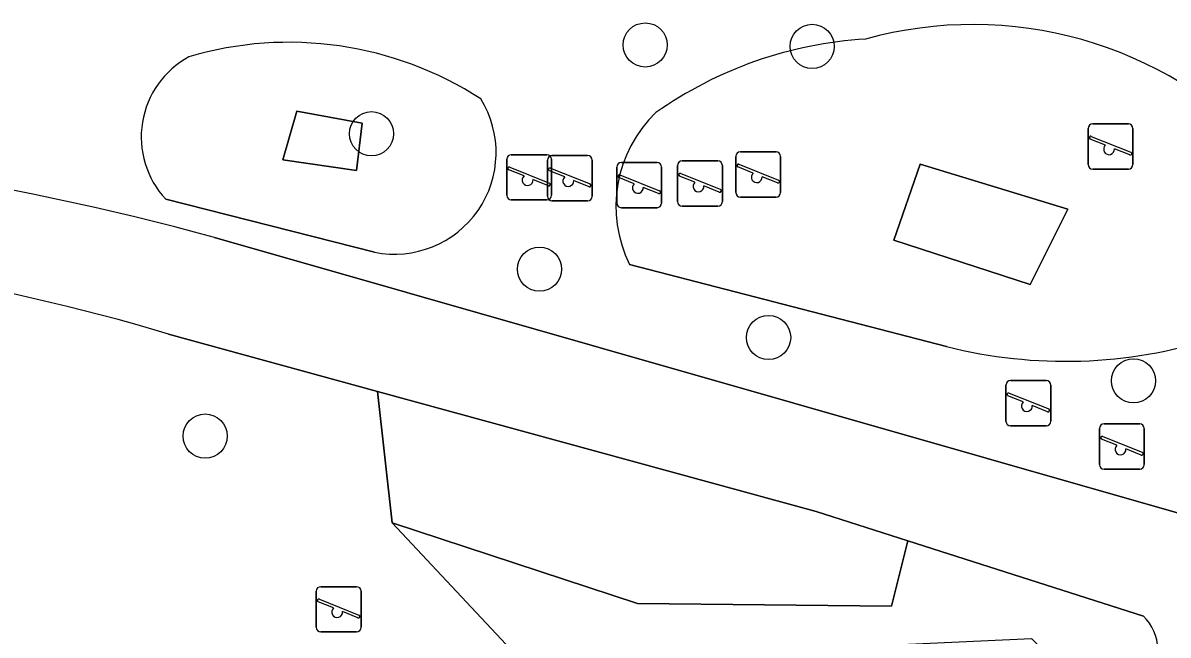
# Model space of a CAD drawing. Extents: x 163683 to 164494, y 382709 to 383872.
# Drawn here: x 164090.27 to 164115.61, y 383088.61 to 383102.17 of the extents above; entities that cross this region are included whole.
import ezdxf

# ---------------------------------------------------------------- set-up
doc = ezdxf.new("R2010")
doc.units = 0
for name, color, linetype in [('IMGEO_Boom', 7, 'Continuous'), ('IMGEO_Groenvoorziening', 7, 'Continuous'), ('IMGEO_Speelvoorziening', 7, 'Continuous'), ('IMGEO_Voetpad_halfverhard', 7, 'Continuous'), ('IMGEO_Voetpad_onverhard', 7, 'Continuous')]:
    doc.layers.add(name, color=color, linetype=linetype)

msp = doc.modelspace()

# ---------------------------------------------------------------- linework, layer by layer
at = {"layer": 'IMGEO_Boom'}
for centre in [(164104.04, 383101.682), (164107.734, 383101.651), (164097.985, 383099.717), (164101.702, 383096.717), (164106.769, 383095.205), (164114.842, 383094.246), (164094.306, 383093.022)]:
    msp.add_circle(centre, 0.489, dxfattribs=at)
at = {"layer": 'IMGEO_Groenvoorziening'}
for points in [[(164097.775, 383099.952), (164096.336, 383100.217), (164096.022, 383099.138), (164097.653, 383098.9)], [(164097.653, 383098.9), (164096.022, 383099.138), (164096.336, 383100.217), (164097.775, 383099.952)], [(164113.386, 383098.045), (164110.125, 383099.046), (164109.542, 383097.357), (164112.558, 383096.375)], [(164112.558, 383096.375), (164109.542, 383097.357), (164110.125, 383099.046), (164113.386, 383098.045)], [(164098.12, 383094.011), (164098.441, 383091.102), (164103.869, 383089.316), (164109.49, 383089.255), (164109.849, 383090.701), (164107.824, 383091.348)]]:
    msp.add_lwpolyline(points, close=True, dxfattribs=at)
for points in [[(164098.05, 383097.093), (164093.432, 383098.267)], [(164093.432, 383098.267), (164098.05, 383097.093)], [(164094.512, 383097.418), (164115.834, 383091.311)], [(164103.693, 383096.823), (164110.704, 383095.004)], [(164110.704, 383095.004), (164103.693, 383096.823)], [(164098.441, 383091.102), (164098.12, 383094.011), (164093.494, 383095.281)], [(164110.394, 383080.065), (164109.361, 383079.71), (164102.501, 383086.771), (164098.441, 383091.102)]]:
    msp.add_lwpolyline(points, dxfattribs=at)
for centre, radius, start, end in [((164111.287, 383093.27), 8.865, 42.9314, 105.5316), ((164111.287, 383093.27), 8.865, 42.9314, 105.5316), ((164096.161, 383093.929), 7.812, 57.1124, 106.4808), ((164096.161, 383093.929), 7.812, 57.1124, 106.4808), ((164109.451, 383092.862), 8.966, 93.4388, 125.2524), ((164109.451, 383092.862), 8.966, 93.4388, 125.2524), ((164094.911, 383099.645), 2.021, 118.55, 222.9677), ((164094.911, 383099.645), 2.021, 118.55, 222.9677), ((164098.49, 383099.301), 2.252, 258.7289, 31.8369), ((164098.49, 383099.301), 2.252, 258.7289, 31.8369), ((164106.272, 383098.106), 2.881, 133.8658, 206.4472), ((164106.272, 383098.106), 2.881, 133.8658, 206.4472), ((164077.643, 383035.832), 63.854, 74.68168, 87.74262), ((164080.23, 383051.043), 46.183, 73.3095, 88.6563), ((164113.337, 383105.494), 10.816, 255.9091, 287.725), ((164113.337, 383105.494), 10.816, 255.9091, 287.725)]:
    msp.add_arc(centre, radius, start, end, dxfattribs=at)
at = {"layer": 'IMGEO_Speelvoorziening'}
for p, q in [((164113.939, 383099.934), (164114.729, 383099.934)), ((164114.729, 383099.934), (164113.939, 383099.934)), ((164113.839, 383099.034), (164113.839, 383099.834)), ((164113.839, 383099.834), (164113.839, 383099.034)), ((164113.908, 383099.659), (164114.784, 383099.306)), ((164114.829, 383099.834), (164114.829, 383099.034)), ((164114.829, 383099.034), (164114.829, 383099.834)), ((164114.222, 383099.462), (164113.883, 383099.599)), ((164100.976, 383098.353), (164100.976, 383099.153)), ((164100.976, 383099.153), (164100.976, 383098.353)), ((164101.076, 383099.253), (164101.866, 383099.253)), ((164101.866, 383099.253), (164101.076, 383099.253)), ((164101.876, 383098.332), (164101.876, 383099.132)), ((164101.876, 383099.132), (164101.876, 383098.332)), ((164101.966, 383099.153), (164101.966, 383098.353)), ((164101.966, 383098.353), (164101.966, 383099.153)), ((164101.976, 383099.232), (164102.766, 383099.232)), ((164102.766, 383099.232), (164101.976, 383099.232)), ((164102.866, 383099.132), (164102.866, 383098.332)), ((164102.866, 383098.332), (164102.866, 383099.132)), ((164106.045, 383098.415), (164106.045, 383099.215)), ((164106.045, 383099.215), (164106.045, 383098.415)), ((164106.145, 383099.315), (164106.935, 383099.315)), ((164106.935, 383099.315), (164106.145, 383099.315)), ((164107.035, 383099.215), (164107.035, 383098.415)), ((164107.035, 383098.415), (164107.035, 383099.215)), ((164114.76, 383099.246), (164114.42, 383099.383)), ((164101.359, 383098.781), (164101.02, 383098.918)), ((164101.045, 383098.978), (164101.921, 383098.625)), ((164102.259, 383098.76), (164101.92, 383098.897)), ((164101.945, 383098.957), (164102.821, 383098.604)), ((164103.413, 383098.179), (164103.413, 383098.979)), ((164103.413, 383098.979), (164103.413, 383098.179)), ((164103.513, 383099.079), (164104.303, 383099.079)), ((164104.303, 383099.079), (164103.513, 383099.079)), ((164104.403, 383098.979), (164104.403, 383098.179)), ((164104.403, 383098.179), (164104.403, 383098.979)), ((164104.756, 383098.214), (164104.756, 383099.014)), ((164104.756, 383099.014), (164104.756, 383098.214)), ((164104.856, 383099.114), (164105.646, 383099.114)), ((164105.646, 383099.114), (164104.856, 383099.114)), ((164105.746, 383099.014), (164105.746, 383098.214)), ((164105.746, 383098.214), (164105.746, 383099.014)), ((164106.428, 383098.843), (164106.089, 383098.98)), ((164106.114, 383099.04), (164106.99, 383098.687)), ((164114.729, 383098.934), (164113.939, 383098.934)), ((164113.939, 383098.934), (164114.729, 383098.934)), ((164101.897, 383098.565), (164101.557, 383098.702)), ((164102.797, 383098.544), (164102.457, 383098.681)), ((164103.796, 383098.607), (164103.457, 383098.744)), ((164103.482, 383098.804), (164104.358, 383098.451)), ((164105.139, 383098.642), (164104.8, 383098.779)), ((164104.825, 383098.839), (164105.701, 383098.486)), ((164106.966, 383098.627), (164106.626, 383098.764)), ((164104.334, 383098.391), (164103.994, 383098.528)), ((164105.677, 383098.426), (164105.337, 383098.563)), ((164101.866, 383098.253), (164101.076, 383098.253)), ((164101.076, 383098.253), (164101.866, 383098.253)), ((164102.766, 383098.232), (164101.976, 383098.232)), ((164101.976, 383098.232), (164102.766, 383098.232)), ((164106.935, 383098.315), (164106.145, 383098.315)), ((164106.145, 383098.315), (164106.935, 383098.315)), ((164104.303, 383098.079), (164103.513, 383098.079)), ((164103.513, 383098.079), (164104.303, 383098.079)), ((164105.646, 383098.114), (164104.856, 383098.114)), ((164104.856, 383098.114), (164105.646, 383098.114)), ((164112.021, 383093.35), (164112.021, 383094.15)), ((164112.021, 383094.15), (164112.021, 383093.35)), ((164112.121, 383094.25), (164112.911, 383094.25)), ((164112.911, 383094.25), (164112.121, 383094.25)), ((164113.011, 383094.15), (164113.011, 383093.35)), ((164113.011, 383093.35), (164113.011, 383094.15)), ((164112.404, 383093.778), (164112.065, 383093.915)), ((164112.09, 383093.975), (164112.966, 383093.622)), ((164112.942, 383093.562), (164112.602, 383093.699)), ((164112.911, 383093.25), (164112.121, 383093.25)), ((164112.121, 383093.25), (164112.911, 383093.25)), ((164114.091, 383092.39), (164114.091, 383093.19)), ((164114.091, 383093.19), (164114.091, 383092.39)), ((164114.191, 383093.29), (164114.981, 383093.29)), ((164114.981, 383093.29), (164114.191, 383093.29)), ((164115.081, 383093.19), (164115.081, 383092.39)), ((164115.081, 383092.39), (164115.081, 383093.19)), ((164114.474, 383092.818), (164114.135, 383092.955)), ((164114.16, 383093.015), (164115.036, 383092.662)), ((164115.012, 383092.602), (164114.672, 383092.739)), ((164114.981, 383092.29), (164114.191, 383092.29)), ((164114.191, 383092.29), (164114.981, 383092.29)), ((164096.763, 383088.787), (164096.763, 383089.587)), ((164096.763, 383089.587), (164096.763, 383088.787)), ((164096.863, 383089.687), (164097.653, 383089.687)), ((164097.653, 383089.687), (164096.863, 383089.687)), ((164097.753, 383089.587), (164097.753, 383088.787)), ((164097.753, 383088.787), (164097.753, 383089.587)), ((164097.146, 383089.215), (164096.807, 383089.352)), ((164096.832, 383089.412), (164097.708, 383089.059)), ((164097.684, 383088.999), (164097.344, 383089.136)), ((164097.653, 383088.687), (164096.863, 383088.687)), ((164096.863, 383088.687), (164097.653, 383088.687))]:
    msp.add_line(p, q, dxfattribs=at)
for centre, radius, start, end in [((164113.939, 383099.834), 0.1, 90, 180), ((164113.939, 383099.834), 0.1, 90, 180), ((164114.729, 383099.834), 0.1, 0, 90), ((164114.729, 383099.834), 0.1, 360, 90), ((164113.896, 383099.629), 0.0327, 68.078, 248.078), ((164114.301, 383099.372), 0.12, 130.9928, 5.1632), ((164101.076, 383099.153), 0.1, 90, 180), ((164101.076, 383099.153), 0.1, 90, 180), ((164101.866, 383099.153), 0.1, 0, 90), ((164101.866, 383099.153), 0.1, 360, 90), ((164101.976, 383099.132), 0.1, 90, 180), ((164101.976, 383099.132), 0.1, 90, 180), ((164102.766, 383099.132), 0.1, 0, 90), ((164102.766, 383099.132), 0.1, 360, 90), ((164106.145, 383099.215), 0.1, 90, 180), ((164106.145, 383099.215), 0.1, 90, 180), ((164106.935, 383099.215), 0.1, 0, 90), ((164106.935, 383099.215), 0.1, 360, 90), ((164114.772, 383099.276), 0.0327, 248.078, 68.078), ((164101.033, 383098.948), 0.0327, 68.078, 248.078), ((164101.933, 383098.927), 0.0327, 68.078, 248.078), ((164103.513, 383098.979), 0.1, 90, 180), ((164103.513, 383098.979), 0.1, 90, 180), ((164104.303, 383098.979), 0.1, 0, 90), ((164104.303, 383098.979), 0.1, 360, 90), ((164104.856, 383099.014), 0.1, 90, 180), ((164104.856, 383099.014), 0.1, 90, 180), ((164105.646, 383099.014), 0.1, 0, 90), ((164105.646, 383099.014), 0.1, 360, 90), ((164106.102, 383099.01), 0.0327, 68.078, 248.078), ((164113.939, 383099.034), 0.1, 180, 270), ((164113.939, 383099.034), 0.1, 180, 270), ((164114.729, 383099.034), 0.1, 270, 0), ((164114.729, 383099.034), 0.1, 270, 0), ((164101.438, 383098.691), 0.12, 130.9928, 5.1632), ((164101.909, 383098.595), 0.0327, 248.078, 68.078), ((164102.338, 383098.67), 0.12, 130.9928, 5.1632), ((164103.47, 383098.774), 0.0327, 68.078, 248.078), ((164104.813, 383098.809), 0.0327, 68.078, 248.078), ((164105.218, 383098.552), 0.12, 130.9928, 5.1632), ((164106.507, 383098.753), 0.12, 130.9928, 5.1632), ((164106.978, 383098.657), 0.0327, 248.078, 68.078), ((164102.809, 383098.574), 0.0327, 248.078, 68.078), ((164103.875, 383098.517), 0.12, 130.9928, 5.1632), ((164104.346, 383098.421), 0.0327, 248.078, 68.078), ((164105.689, 383098.456), 0.0327, 248.078, 68.078), ((164106.145, 383098.415), 0.1, 180, 270), ((164106.145, 383098.415), 0.1, 180, 270), ((164106.935, 383098.415), 0.1, 270, 0), ((164106.935, 383098.415), 0.1, 270, 0), ((164101.076, 383098.353), 0.1, 180, 270), ((164101.076, 383098.353), 0.1, 180, 270), ((164101.866, 383098.353), 0.1, 270, 0), ((164101.866, 383098.353), 0.1, 270, 0), ((164101.976, 383098.332), 0.1, 180, 270), ((164101.976, 383098.332), 0.1, 180, 270), ((164102.766, 383098.332), 0.1, 270, 0), ((164102.766, 383098.332), 0.1, 270, 0), ((164103.513, 383098.179), 0.1, 180, 270), ((164103.513, 383098.179), 0.1, 180, 270), ((164104.303, 383098.179), 0.1, 270, 0), ((164104.303, 383098.179), 0.1, 270, 0), ((164104.856, 383098.214), 0.1, 180, 270), ((164104.856, 383098.214), 0.1, 180, 270), ((164105.646, 383098.214), 0.1, 270, 0), ((164105.646, 383098.214), 0.1, 270, 0), ((164112.121, 383094.15), 0.1, 90, 180), ((164112.121, 383094.15), 0.1, 90, 180), ((164112.911, 383094.15), 0.1, 0, 90), ((164112.911, 383094.15), 0.1, 360, 90), ((164112.078, 383093.945), 0.0327, 68.078, 248.078), ((164112.483, 383093.688), 0.12, 130.9928, 5.1632), ((164112.954, 383093.592), 0.0327, 248.078, 68.078), ((164112.121, 383093.35), 0.1, 180, 270), ((164112.121, 383093.35), 0.1, 180, 270), ((164112.911, 383093.35), 0.1, 270, 0), ((164112.911, 383093.35), 0.1, 270, 0), ((164114.191, 383093.19), 0.1, 90, 180), ((164114.191, 383093.19), 0.1, 90, 180), ((164114.981, 383093.19), 0.1, 0, 90), ((164114.981, 383093.19), 0.1, 360, 90), ((164114.148, 383092.985), 0.0327, 68.078, 248.078), ((164114.553, 383092.728), 0.12, 130.9928, 5.1632), ((164115.024, 383092.632), 0.0327, 248.078, 68.078), ((164114.191, 383092.39), 0.1, 180, 270), ((164114.191, 383092.39), 0.1, 180, 270), ((164114.981, 383092.39), 0.1, 270, 0), ((164114.981, 383092.39), 0.1, 270, 0), ((164096.863, 383089.587), 0.1, 90, 180), ((164096.863, 383089.587), 0.1, 90, 180), ((164097.653, 383089.587), 0.1, 0, 90), ((164097.653, 383089.587), 0.1, 360, 90), ((164096.82, 383089.382), 0.0327, 68.078, 248.078), ((164097.225, 383089.125), 0.12, 130.9928, 5.1632), ((164097.696, 383089.029), 0.0327, 248.078, 68.078), ((164096.863, 383088.787), 0.1, 180, 270), ((164096.863, 383088.787), 0.1, 180, 270), ((164097.653, 383088.787), 0.1, 270, 0), ((164097.653, 383088.787), 0.1, 270, 0)]:
    msp.add_arc(centre, radius, start, end, dxfattribs=at)
at = {"layer": 'IMGEO_Voetpad_halfverhard'}
for points in [[(164115.834, 383091.311), (164094.512, 383097.418)], [(164093.494, 383095.281), (164098.12, 383094.011), (164107.824, 383091.348), (164109.849, 383090.701), (164115.061, 383089.036)]]:
    msp.add_lwpolyline(points, dxfattribs=at)
for centre, radius, start, end in [((164077.643, 383035.832), 63.854, 74.68168, 87.74262), ((164080.23, 383051.043), 46.183, 73.3095, 88.6563), ((164114.335, 383088.284), 1.045, 315.9427, 45.9941)]:
    msp.add_arc(centre, radius, start, end, dxfattribs=at)
at = {"layer": 'IMGEO_Voetpad_onverhard'}
msp.add_lwpolyline([(164115.061, 383089.036), (164109.849, 383090.701), (164109.49, 383089.255), (164103.869, 383089.316), (164098.441, 383091.102), (164102.501, 383086.771), (164102.66, 383088.082), (164112.582, 383088.541), (164114.296, 383086.819)], dxfattribs=at)
msp.add_arc((164114.335, 383088.284), 1.045, 315.9427, 45.9941, dxfattribs=at)

doc.saveas('drawing.dxf')
